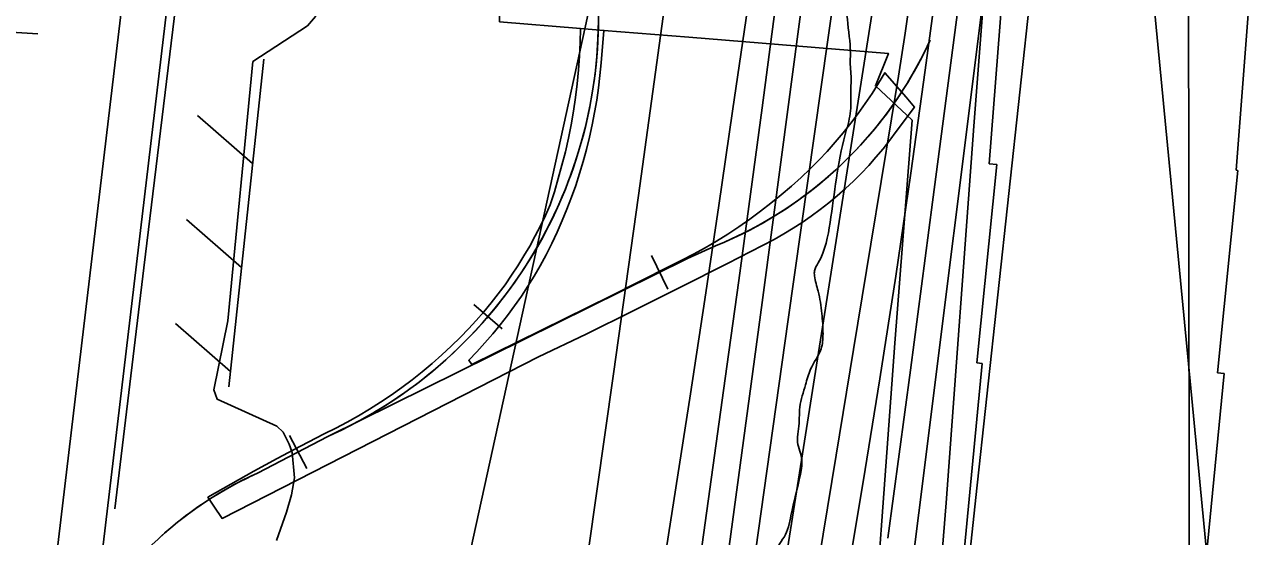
# Model space of a CAD drawing. Extents: x 3297716 to 3335574, y 688621 to 713991.
# Drawn here: x 3322074 to 3322894, y 704018 to 704360 of the extents above; entities that cross this region are included whole.
import ezdxf

# ---------------------------------------------------------------- set-up
doc = ezdxf.new("R2010")
doc.units = 0
for name, color, linetype in [('V-BRDG-OTLN', 7, 'Continuous'), ('V-CHAN-DOCK', 7, 'Continuous'), ('V-FLOD-BASE', 7, 'Continuous'), ('V-GRID-MAJR', 7, 'Continuous'), ('V-LEVE-TOET', 7, 'Continuous'), ('V-RAIL-TRAK', 7, 'Continuous'), ('V-RIVR-EDGE', 7, 'Continuous'), ('V-RRAP-FSHR', 7, 'Continuous'), ('V-RRAP-RVMT', 7, 'Continuous'), ('V-SURV-LINE', 7, 'Continuous'), ('V-TOPO-DPTH', 7, 'Continuous'), ('V-TOPO-MAJR', 7, 'Continuous'), ('V-TOPO-MINR', 7, 'Continuous'), ('V-TOPO-WATR', 7, 'Continuous')]:
    doc.layers.add(name, color=color, linetype=linetype)

msp = doc.modelspace()

# ---------------------------------------------------------------- linework, layer by layer
at = {"layer": 'V-BRDG-OTLN'}
for points in [[(3322431.25, 704257.36), (3322433.7, 704266.29), (3322435.94, 704275.27), (3322437.95, 704284.29), (3322439.75, 704293.37), (3322441.33, 704302.49), (3322442.69, 704311.64), (3322443.83, 704320.82), (3322444.75, 704330.03), (3322445.45, 704339.25), (3322445.92, 704348.49), (3322446.17, 704357.74), (3322456.49, 704356.89), (3322461.77, 704356.46), (3322459.83, 704334.76), (3322459.06, 704326.4), (3322458.08, 704318.06), (3322456.9, 704309.74), (3322455.5, 704301.46), (3322453.9, 704293.22), (3322452.1, 704285.02), (3322450.09, 704276.86), (3322447.88, 704268.76), (3322445.46, 704260.71), (3322442.85, 704252.73), (3322440.04, 704244.82), (3322437.04, 704236.97), (3322433.83, 704229.21)], [(3322433.83, 704229.21), (3322430.44, 704221.53), (3322426.86, 704213.93), (3322423.08, 704206.43), (3322419.13, 704199.02), (3322415.12, 704192.15), (3322410.93, 704185.39), (3322406.56, 704178.75), (3322402.02, 704172.22), (3322397.31, 704165.81), (3322392.43, 704159.53), (3322387.38, 704153.38), (3322382.18, 704147.37), (3322376.82, 704141.49), (3322371.31, 704135.77), (3322373.35, 704133.06), (3322466.66, 704178.91), (3322505.88, 704198.75), (3322513.84, 704202.66), (3322521.69, 704206.77), (3322529.45, 704211.08), (3322537.09, 704215.58), (3322544.61, 704220.26), (3322552.02, 704225.14), (3322559.31, 704230.2), (3322566.46, 704235.44), (3322573.48, 704240.85), (3322580.37, 704246.44), (3322587.11, 704252.2), (3322593.71, 704258.12), (3322599.62, 704263.78), (3322605.38, 704269.59), (3322610.98, 704275.56), (3322616.41, 704281.67), (3322621.69, 704287.92), (3322626.79, 704294.32), (3322631.72, 704300.84), (3322636.47, 704307.5), (3322641.04, 704314.28), (3322645.43, 704321.18), (3322649.64, 704328.2), (3322663.8, 704311.81), (3322669.4, 704305.24), (3322657.28, 704288.92), (3322652.92, 704283.03), (3322648.39, 704277.26), (3322643.69, 704271.64), (3322638.82, 704266.16), (3322633.79, 704260.83), (3322628.6, 704255.65), (3322623.26, 704250.63), (3322617.77, 704245.78), (3322612.13, 704241.09), (3322606.36, 704236.57), (3322600.45, 704232.23), (3322594.42, 704228.07), (3322588.26, 704224.09), (3322581.99, 704220.3), (3322575.61, 704216.7), (3322544.29, 704200.56), (3322512.89, 704184.63), (3322481.37, 704168.89), (3322449.76, 704153.35), (3322418.06, 704138.02), (3322206.43, 704029.94), (3322200.88, 704038.18), (3322196.87, 704044.13), (3322212.24, 704052.93), (3322227.7, 704061.57), (3322243.25, 704070.05), (3322258.89, 704078.36), (3322274.61, 704086.52), (3322282.36, 704090.35), (3322290.01, 704094.39), (3322297.55, 704098.64), (3322304.97, 704103.07), (3322312.27, 704107.7), (3322319.45, 704112.53), (3322326.5, 704117.54), (3322333.41, 704122.73), (3322340.19, 704128.1), (3322346.82, 704133.66), (3322353.31, 704139.38), (3322359.64, 704145.27), (3322365.81, 704151.33), (3322371.17, 704156.81), (3322376.39, 704162.45), (3322381.44, 704168.22), (3322386.34, 704174.13), (3322391.07, 704180.17), (3322395.63, 704186.34), (3322400.02, 704192.63), (3322404.24, 704199.04), (3322408.28, 704205.57), (3322412.14, 704212.2), (3322415.82, 704218.94), (3322419.31, 704225.77), (3322422.61, 704232.7), (3322425.71, 704239.71), (3322428.59, 704248.51), (3322431.25, 704257.36)]]:
    msp.add_lwpolyline(points, dxfattribs=at)
at = {"layer": 'V-CHAN-DOCK'}
for points in [[(3322840.44, 705635.09), (3322803.01, 705378.72), (3322789.93, 705278.35), (3322781.55, 705184.79), (3322764.95, 704967.15), (3322748.21, 704777.97), (3322725.11, 704501.34), (3322709.15, 704292.52), (3322690.67, 704040.31), (3322678.49, 703891.14)], [(3322637.81, 703894.34), (3322656.28, 704147.23), (3322667.78, 704296.39), (3322643.28, 704319.32), (3322651.98, 704341.05), (3322518.42, 704351.95), (3322461.77, 704356.46), (3322446.17, 704357.74), (3322391.93, 704362.23), (3322392.49, 704387.31), (3322244.69, 704398.82), (3322247.23, 704434.75), (3322357.07, 704425.78), (3322394.26, 704443.57), (3322395.67, 704460.44), (3322294.76, 704468.16), (3322326.14, 704830.9)]]:
    msp.add_lwpolyline(points, dxfattribs=at)
at = {"layer": 'V-FLOD-BASE'}
msp.add_lwpolyline([(3322134.72, 704036.49), (3322154, 704197.71), (3322177.39, 704390.42)], dxfattribs=at)
at = {"layer": 'V-GRID-MAJR'}
msp.add_spline([(3322864.78, 694020.83), (3322861.26, 697048.55), (3322854.2, 703110.13), (3322847.15, 709171.74), (3322843.62, 712205.6)], degree=3, dxfattribs=at)
at = {"layer": 'V-LEVE-TOET'}
msp.add_lwpolyline([(3322255.65, 704530.62), (3322258.14, 704519.52), (3322262.31, 704510.7), (3322270.06, 704498.56), (3322273.8, 704485), (3322276.65, 704463.56), (3322274.73, 704430.78), (3322269.59, 704370.44), (3322268.94, 704365.69), (3322263.54, 704359.56), (3322227.06, 704335.67), (3322210.25, 704162.09), (3322200.97, 704115.95), (3322203.04, 704109.86), (3322243.11, 704091.75), (3322247.19, 704087.7), (3322251.3, 704079.59), (3322253.36, 704074.18), (3322254.79, 704057.24), (3322252.81, 704045.71), (3322249.48, 704034.17), (3322242.79, 704015.17)], dxfattribs=at)
at = {"layer": 'V-RAIL-TRAK'}
for points in [[(3322277.01, 704084.73), (3322281.36, 704086.72), (3322286.18, 704089.04), (3322290.96, 704091.44), (3322295.71, 704093.91), (3322300.42, 704096.49), (3322305.1, 704099.14), (3322309.7, 704101.87), (3322314.27, 704104.67), (3322318.77, 704107.58), (3322323.24, 704110.54), (3322327.64, 704113.57), (3322332, 704116.69), (3322336.3, 704119.89), (3322340.56, 704123.18), (3322344.75, 704126.5), (3322348.87, 704129.94), (3322352.93, 704133.43), (3322356.96, 704136.99), (3322360.88, 704140.59), (3322364.77, 704144.32), (3322368.6, 704148.08), (3322372.32, 704151.92), (3322376.02, 704155.78), (3322379.64, 704159.77), (3322383.17, 704163.78), (3322386.63, 704167.85), (3322390.06, 704172), (3322393.36, 704176.21), (3322396.62, 704180.45), (3322399.79, 704184.77), (3322402.92, 704189.16), (3322405.93, 704193.56), (3322408.87, 704198.05), (3322411.75, 704202.57), (3322414.56, 704207.14), (3322417.24, 704211.77), (3322419.89, 704216.45), (3322422.45, 704221.16), (3322424.91, 704225.93), (3322427.27, 704230.72), (3322429.57, 704235.56), (3322431.8, 704240.43), (3322433.91, 704245.36), (3322435.96, 704250.31), (3322437.91, 704255.31), (3322439.79, 704260.34), (3322441.55, 704265.39), (3322443.25, 704270.47), (3322444.85, 704275.58), (3322446.36, 704280.73), (3322447.77, 704285.89), (3322449.12, 704291.09), (3322450.35, 704296.29), (3322451.51, 704301.55), (3322452.55, 704306.79), (3322453.52, 704312.07), (3322454.41, 704317.33), (3322455.19, 704322.66), (3322455.86, 704327.97), (3322456.46, 704333.28), (3322456.97, 704338.64), (3322457.38, 704343.96), (3322457.71, 704349.31), (3322457.91, 704354.69), (3322458.05, 704360.02), (3322458.09, 704365.38)], [(3322083.13, 704354.23), (3322058.18, 704355.77)], [(3322602.52, 704250.99), (3322606.17, 704253.94), (3322609.77, 704256.97), (3322613.33, 704260.04), (3322616.81, 704263.19), (3322620.25, 704266.38), (3322623.62, 704269.63), (3322626.94, 704272.96), (3322630.19, 704276.32), (3322633.42, 704279.76), (3322636.54, 704283.24), (3322639.64, 704286.79), (3322642.65, 704290.39), (3322645.61, 704294.03), (3322648.5, 704297.71), (3322651.34, 704301.47), (3322654.08, 704305.27), (3322656.77, 704309.1), (3322659.41, 704313.01), (3322661.97, 704316.93), (3322664.46, 704320.9), (3322666.87, 704324.95), (3322669.22, 704328.99), (3322671.51, 704333.09), (3322673.7, 704337.26), (3322675.84, 704341.43), (3322677.91, 704345.63), (3322679.89, 704349.9)], [(3322165.41, 704017.88), (3322168.62, 704020.73), (3322171.9, 704023.56), (3322175.21, 704026.3), (3322178.57, 704029), (3322181.96, 704031.63), (3322185.43, 704034.22), (3322188.93, 704036.72), (3322192.46, 704039.17), (3322196.06, 704041.58), (3322199.66, 704043.91), (3322203.32, 704046.18), (3322207.05, 704048.37), (3322210.77, 704050.5), (3322214.55, 704052.58), (3322218.38, 704054.58), (3322222.22, 704056.52), (3322226.08, 704058.4), (3322230.01, 704060.2), (3322277.01, 704084.73), (3322517.72, 704203.88), (3322536.35, 704212.36), (3322538.01, 704213.03), (3322542.32, 704214.88), (3322546.61, 704216.76), (3322550.86, 704218.76), (3322555.1, 704220.81), (3322559.27, 704222.93), (3322563.41, 704225.15), (3322567.52, 704227.41), (3322571.6, 704229.75), (3322575.61, 704232.18), (3322579.61, 704234.67), (3322583.55, 704237.21), (3322587.44, 704239.84), (3322591.27, 704242.53), (3322595.07, 704245.29), (3322598.83, 704248.09), (3322602.52, 704250.99)], [(3322230.01, 704060.2), (3322277.01, 704084.73), (3322517.72, 704203.88), (3322536.35, 704212.36)], [(3322493.47, 704205.82), (3322504.57, 704183.42)], [(3322374.69, 704173.1), (3322393.72, 704156.89)], [(3322251.47, 704085.5), (3322263.04, 704063.34)]]:
    msp.add_lwpolyline(points, dxfattribs=at)
for centre, radius, start, end in [((3322151, 704364.76), 307.08, 294.22721, 4.11784), ((3322435.22, 704461.57), 268.95, 292.08865, 335.46847), ((3322331.34, 703835.1), 246.85, 114.2362, 135.47481)]:
    msp.add_arc(centre, radius, start, end, dxfattribs=at)
at = {"layer": 'V-RIVR-EDGE'}
msp.add_spline([(3322623.54, 704407.88), (3322623.35, 704386.27), (3322624.54, 704363.89), (3322626.55, 704341.09), (3322626.53, 704333.62), (3322626.93, 704327.41), (3322626.9, 704314.97), (3322626.45, 704300.88), (3322623.1, 704286.8), (3322613.01, 704227.96), (3322605.07, 704201.04), (3322602.57, 704195.66), (3322602.56, 704192.34), (3322605.02, 704181.98), (3322607.47, 704167.05), (3322608.26, 704153.37), (3322607, 704143.42), (3322599.92, 704129.76), (3322596.58, 704119.41), (3322592.81, 704104.5), (3322591.94, 704089.99), (3322591.1, 704082.53), (3322593.97, 704070.51), (3322593.11, 704059.32), (3322586.83, 704031.98), (3322582.23, 704017.48), (3322578.49, 704011.69), (3322577.22, 704002.99), (3322573.84, 703976.88), (3322572.13, 703956.16), (3322572.51, 703941.66), (3322572.49, 703933.37), (3322576.16, 703910.98), (3322575.74, 703908.07), (3322572.4, 703896.89), (3322569.06, 703887.37), (3322563.65, 703879.51), (3322559.9, 703872.47), (3322560.72, 703865.42), (3322561.53, 703858.37), (3322561.51, 703850.08), (3322564.79, 703837.64), (3322566.85, 703831), (3322567.23, 703816.91), (3322563.05, 703802.41), (3322555.12, 703780.05), (3322546.37, 703763.08), (3322541.79, 703756.46), (3322540.54, 703753.14), (3322539.28, 703744.03), (3322540.49, 703729.93), (3322542.1, 703711.69), (3322539.99, 703698.85), (3322527.49, 703670.69), (3322519.16, 703653.72), (3322513.33, 703641.72), (3322507.49, 703627.22), (3322505.82, 703622.25), (3322503.72, 703613.14), (3322501.61, 703599.05), (3322500.73, 703578.33), (3322499.45, 703561.34), (3322496.93, 703550.16), (3322490.68, 703535.25), (3322486.1, 703526.97), (3322484.01, 703518.27), (3322483.17, 703513.3), (3322485.21, 703502.1), (3322488.07, 703485.1), (3322488.88, 703476.4), (3322487.21, 703471.01), (3322483.45, 703459), (3322479.25, 703436.63), (3322474.22, 703417.16), (3322465.03, 703385.27), (3322454.56, 703343.85), (3322448.31, 703328.53), (3322443.74, 703324.39), (3322439.59, 703323.16), (3322438.34, 703321.51), (3322439.58, 703318.19), (3322443.71, 703312.37), (3322444.93, 703302.01), (3322441.58, 703290.41), (3322437.01, 703284.2), (3322430.36, 703278.42), (3322425.17, 703273.87), (3322422.25, 703266.83), (3322420.55, 703251.09), (3322422.19, 703244.04), (3322423.41, 703234.09), (3322422.98, 703228.28), (3322425.05, 703225.79), (3322428.77, 703221.22), (3322429.58, 703215.83), (3322428.32, 703209.62), (3322423.74, 703200.51), (3322417.92, 703191.41), (3322413.34, 703182.71), (3322412.91, 703176.91), (3322416.62, 703171.1), (3322419.92, 703164.05), (3322420.74, 703157.83), (3322420.73, 703155.34), (3322419.45, 703139.18), (3322414, 703115.57), (3322412.72, 703101.89), (3322408.94, 703082.84), (3322402.67, 703060.05), (3322402.59, 703026.9), (3322402.54, 703006.17), (3322407.45, 702980.46), (3322407.81, 702957.25), (3322401.9, 702917.47), (3322394.33, 702871.48)], degree=3, dxfattribs=at)
at = {"layer": 'V-RRAP-FSHR'}
for p, q in [((3322226.8, 704267.55), (3322189.99, 704299.63)), ((3322219.39, 704197.94), (3322182.58, 704230.02)), ((3322211.98, 704128.33), (3322175.17, 704160.42))]:
    msp.add_line(p, q, dxfattribs=at)
msp.add_lwpolyline([(3322234.21, 704337.15), (3322210.9, 704118.09)], dxfattribs=at)
at = {"layer": 'V-RRAP-RVMT'}
for p, q in [((3322730.35, 704407.58), (3322719.39, 704267.26)), ((3322884.47, 704262.9), (3322894.14, 704387.03)), ((3322724.59, 704266.8), (3322711.16, 704133.97)), ((3322719.39, 704267.26), (3322724.59, 704266.8)), ((3322872.03, 704127.45), (3322885.72, 704262.76)), ((3322885.72, 704262.76), (3322884.47, 704262.9)), ((3322714.61, 704133.58), (3322702.88, 704010.37)), ((3322711.16, 704133.97), (3322714.61, 704133.58)), ((3322876.44, 704127), (3322872.03, 704127.45)), ((3322864.57, 704003.28), (3322876.44, 704127))]:
    msp.add_line(p, q, dxfattribs=at)
at = {"layer": 'V-SURV-LINE'}
for points in [[(3322004.7, 703240.34), (3322154.92, 704504.36)], [(3322184.71, 704500.8), (3322034.49, 703236.78)]]:
    msp.add_lwpolyline(points, dxfattribs=at)
at = {"layer": 'V-TOPO-DPTH'}
for points in [[(3322715.99, 706018.68), (3322691.1, 705385.14), (3322690.21, 705364.4), (3322689.23, 705343.66), (3322688.11, 705322.92), (3322686.9, 705302.2), (3322686.87, 705301.8), (3322685.54, 705281.28), (3322684.14, 705260.76), (3322682.63, 705240.25), (3322681.05, 705219.75), (3322679.35, 705199.26), (3322677.57, 705178.77), (3322675.68, 705158.29), (3322673.7, 705137.83), (3322611.71, 704516.1), (3322609.62, 704496.19), (3322607.41, 704476.3), (3322605, 704456.43), (3322602.46, 704436.58), (3322580.99, 704275.03), (3322567.57, 704174.42), (3322554.07, 704073.83), (3322540.47, 703973.24)], [(3322890.97, 703733.94), (3322825.64, 704414.54), (3322825.74, 704435.1), (3322826, 704455.67), (3322826.5, 704476.23), (3322827.17, 704496.79), (3322839.36, 704814.35), (3322842.19, 704887.53), (3322845.05, 704960.71), (3322847.96, 705033.89), (3322850.9, 705107.06), (3322854.15, 705187.11), (3322855.35, 705220.27), (3322856.37, 705253.42), (3322857.11, 705286.59), (3322857.67, 705319.76), (3322864.67, 705872.34)], [(3322890.97, 703733.94), (3322825.64, 704414.54), (3322825.74, 704435.1), (3322826, 704455.67), (3322826.5, 704476.23), (3322827.17, 704496.79), (3322839.36, 704814.35), (3322842.19, 704887.53), (3322845.05, 704960.71), (3322847.96, 705033.89), (3322850.9, 705107.06), (3322854.15, 705187.11), (3322855.35, 705220.27), (3322856.37, 705253.42), (3322857.11, 705286.59), (3322857.67, 705319.76), (3322864.67, 705872.34)], [(3322570.78, 703921.88), (3322649.65, 704422.42), (3322653.43, 704447.01), (3322657.08, 704471.61), (3322660.54, 704496.25), (3322663.88, 704520.9), (3322666.94, 704545.59), (3322669.77, 704570.3), (3322672.25, 704595.04), (3322674.49, 704619.82), (3322724.7, 705221.83), (3322726.15, 705240.37), (3322727.47, 705258.92), (3322728.6, 705277.48), (3322729.61, 705296.05), (3322751.94, 705754.28)], [(3322570.78, 703921.88), (3322649.65, 704422.42), (3322653.43, 704447.01), (3322657.08, 704471.61), (3322660.54, 704496.25), (3322663.88, 704520.9), (3322666.94, 704545.59), (3322669.77, 704570.3), (3322672.25, 704595.04), (3322674.49, 704619.82), (3322724.7, 705221.83), (3322726.15, 705240.37), (3322727.47, 705258.92), (3322728.6, 705277.48), (3322729.61, 705296.05), (3322751.94, 705754.28)], [(3322698.74, 703933.42), (3322710.41, 704044.01), (3322754.57, 704451.08), (3322755.18, 704456.67), (3322755.8, 704462.27), (3322756.43, 704467.86), (3322757.06, 704473.46), (3322763.36, 704528.51), (3322767.03, 704561.64), (3322770.52, 704594.79), (3322773.75, 704627.96), (3322776.81, 704661.15), (3322825.8, 705216.03), (3322827.33, 705235.32), (3322828.62, 705254.62), (3322829.56, 705273.94), (3322830.26, 705293.27), (3322837.39, 705553.78), (3322839.56, 705638.27)], [(3322839.56, 705638.27), (3322837.39, 705553.78), (3322830.26, 705293.27), (3322829.56, 705273.94), (3322828.62, 705254.62), (3322827.33, 705235.32), (3322825.8, 705216.03), (3322776.81, 704661.15), (3322773.75, 704627.96), (3322770.52, 704594.79), (3322767.03, 704561.64), (3322763.36, 704528.51), (3322757.06, 704473.46), (3322756.43, 704467.86), (3322755.8, 704462.27), (3322755.18, 704456.67), (3322754.57, 704451.08), (3322710.41, 704044.01), (3322698.74, 703933.42)], [(3322819.94, 705626.64), (3322818.75, 705564.76), (3322817.41, 705502.87), (3322815.87, 705441), (3322814.18, 705379.12), (3322811.19, 705275.46), (3322810.81, 705265.42), (3322810.31, 705255.39), (3322809.62, 705245.38), (3322808.81, 705235.36), (3322795.64, 705088.98), (3322787.79, 705005.82), (3322779.47, 704922.71), (3322770.44, 704839.67), (3322760.94, 704756.68), (3322733.25, 704523.75), (3322729.73, 704494.41), (3322726.18, 704465.07), (3322722.58, 704435.74), (3322718.94, 704406.41), (3322672.36, 704033.61), (3322658.75, 703925.7)], [(3322819.94, 705626.64), (3322818.75, 705564.76), (3322817.41, 705502.87), (3322815.87, 705441), (3322814.18, 705379.12), (3322811.19, 705275.46), (3322810.81, 705265.42), (3322810.31, 705255.39), (3322809.62, 705245.38), (3322808.81, 705235.36), (3322795.64, 705088.98), (3322787.79, 705005.82), (3322779.47, 704922.71), (3322770.44, 704839.67), (3322760.94, 704756.68), (3322733.25, 704523.75), (3322729.73, 704494.41), (3322726.18, 704465.07), (3322722.58, 704435.74), (3322718.94, 704406.41), (3322672.36, 704033.61), (3322658.75, 703925.7)], [(3322561.54, 703614), (3322635.09, 704054.57), (3322646.23, 704123.31), (3322656.95, 704192.11), (3322667.02, 704261), (3322676.67, 704329.96), (3322691.57, 704440.23), (3322693.42, 704454.11), (3322695.24, 704467.99), (3322697.01, 704481.89), (3322698.75, 704495.78), (3322788.35, 705220.18)], [(3322788.35, 705220.18), (3322698.75, 704495.78), (3322697.01, 704481.89), (3322695.24, 704467.99), (3322693.42, 704454.11), (3322691.57, 704440.23), (3322676.67, 704329.96), (3322667.02, 704261), (3322656.95, 704192.11), (3322646.23, 704123.31), (3322635.09, 704054.57), (3322561.54, 703614)]]:
    msp.add_lwpolyline(points, dxfattribs=at)
at = {"layer": 'V-TOPO-MAJR'}
msp.add_lwpolyline([(3322633.55, 705997.28), (3322604.53, 705415.74), (3322603.2, 705390.53), (3322601.76, 705365.32), (3322600.17, 705340.12), (3322598.47, 705314.93), (3322595.22, 705268.75), (3322594.92, 705264.55), (3322594.59, 705260.35), (3322591.6, 705222.46), (3322589.86, 705201.42), (3322588.03, 705180.39), (3322586.06, 705159.37), (3322584, 705138.37), (3322522.64, 704534.06), (3322520.01, 704509.43), (3322517.21, 704484.82), (3322514.14, 704460.25), (3322510.91, 704435.69), (3322484.9, 704246.01), (3322468.24, 704126.66), (3322451.2, 704007.38)], dxfattribs=at)
at = {"layer": 'V-TOPO-MINR'}
for points in [[(3322715.99, 706018.68), (3322691.1, 705385.14), (3322690.21, 705364.4), (3322689.23, 705343.66), (3322688.11, 705322.92), (3322686.9, 705302.2), (3322686.87, 705301.8), (3322685.54, 705281.28), (3322684.14, 705260.76), (3322682.63, 705240.25), (3322681.05, 705219.75), (3322679.35, 705199.26), (3322677.57, 705178.77), (3322675.68, 705158.29), (3322673.7, 705137.83), (3322611.71, 704516.1), (3322609.62, 704496.19), (3322607.41, 704476.3), (3322605, 704456.43), (3322602.46, 704436.58), (3322580.99, 704275.03), (3322567.57, 704174.42), (3322554.07, 704073.83), (3322540.47, 703973.24)], [(3322816.55, 705998.05), (3322806.54, 705457.04), (3322805.86, 705423.49), (3322805.11, 705389.94), (3322804.24, 705356.4), (3322803.31, 705322.85), (3322801.64, 705266.56), (3322801.43, 705261.17), (3322801.16, 705255.78), (3322800.78, 705250.4), (3322800.35, 705245.02), (3322793.31, 705167.62), (3322789.11, 705123.56), (3322784.64, 705079.53), (3322779.78, 705035.55), (3322774.65, 704991.59), (3322716.26, 704509.94), (3322713.59, 704488.22), (3322710.89, 704466.52), (3322708.12, 704444.82), (3322705.31, 704423.12), (3322681.55, 704241.57), (3322666.68, 704129.13), (3322651.61, 704016.71)], [(3322890.97, 703733.94), (3322825.64, 704414.54), (3322825.74, 704435.1), (3322826, 704455.67), (3322826.5, 704476.23), (3322827.17, 704496.79), (3322839.36, 704814.35), (3322842.19, 704887.53), (3322845.05, 704960.71), (3322847.96, 705033.89), (3322850.9, 705107.06), (3322854.15, 705187.11), (3322855.35, 705220.27), (3322856.37, 705253.42), (3322857.11, 705286.59), (3322857.67, 705319.76), (3322864.67, 705872.34)], [(3322683.67, 705667.25), (3322677.73, 705570.11), (3322671.28, 705472.99), (3322661.03, 705327.53), (3322658.71, 705294.73), (3322656.36, 705261.94), (3322653.97, 705229.15), (3322651.56, 705196.36), (3322639.54, 705033.93), (3322632.37, 704941.17), (3322624.8, 704848.45), (3322616.62, 704755.78), (3322608.03, 704663.14), (3322592.4, 704500.29), (3322591.27, 704489.11), (3322590.06, 704477.94), (3322588.74, 704466.78), (3322587.34, 704455.63), (3322575.16, 704362.42), (3322567.54, 704304.68), (3322559.83, 704246.96), (3322551.99, 704189.25), (3322544.05, 704131.56), (3322448.77, 703444.56)], [(3322839.56, 705638.27), (3322837.39, 705553.78), (3322830.26, 705293.27), (3322829.56, 705273.94), (3322828.62, 705254.62), (3322827.33, 705235.32), (3322825.8, 705216.03), (3322776.81, 704661.15), (3322773.75, 704627.96), (3322770.52, 704594.79), (3322767.03, 704561.64), (3322763.36, 704528.51), (3322757.06, 704473.46), (3322756.43, 704467.86), (3322755.8, 704462.27), (3322755.18, 704456.67), (3322754.57, 704451.08), (3322710.41, 704044.01), (3322698.74, 703933.42)], [(3322819.94, 705626.64), (3322818.75, 705564.76), (3322817.41, 705502.87), (3322815.87, 705441), (3322814.18, 705379.12), (3322811.19, 705275.46), (3322810.81, 705265.42), (3322810.31, 705255.39), (3322809.62, 705245.38), (3322808.81, 705235.36), (3322795.64, 705088.98), (3322787.79, 705005.82), (3322779.47, 704922.71), (3322770.44, 704839.67), (3322760.94, 704756.68), (3322733.25, 704523.75), (3322729.73, 704494.41), (3322726.18, 704465.07), (3322722.58, 704435.74), (3322718.94, 704406.41), (3322672.36, 704033.61), (3322658.75, 703925.7)], [(3322723.77, 705611.46), (3322721.06, 705541.1), (3322717.87, 705470.76), (3322714.35, 705400.43), (3322707.71, 705276), (3322707.24, 705267.89), (3322706.73, 705259.8), (3322706.16, 705251.7), (3322705.54, 705243.61), (3322694.05, 705100.7), (3322687.29, 705021.19), (3322680.03, 704941.73), (3322672.04, 704862.34), (3322663.56, 704782.99), (3322635.91, 704535.34), (3322632.36, 704504.81), (3322628.63, 704474.3), (3322624.63, 704443.83), (3322620.45, 704413.38), (3322584.71, 704161.57), (3322566.83, 704034.54), (3322549.15, 703907.47)], [(3322448.57, 705229.6), (3322471.7, 704648.25), (3322473.13, 704619.54), (3322474.07, 704590.8), (3322474.79, 704555.43), (3322474.85, 704544.36), (3322474.68, 704533.29), (3322474.17, 704522.24), (3322473.44, 704511.2), (3322471.92, 704492.45), (3322471.61, 704489.12), (3322471.42, 704487.46), (3322471.21, 704485.8), (3322469.41, 704472.24), (3322468.26, 704463.81), (3322467.05, 704455.39), (3322465.76, 704446.98), (3322464.42, 704438.57), (3322460.29, 704413.33), (3322456.48, 704392.39), (3322256.01, 703476.58)], [(3322788.35, 705220.18), (3322698.75, 704495.78), (3322697.01, 704481.89), (3322695.24, 704467.99), (3322693.42, 704454.11), (3322691.57, 704440.23), (3322676.67, 704329.96), (3322667.02, 704261), (3322656.95, 704192.11), (3322646.23, 704123.31), (3322635.09, 704054.57), (3322561.54, 703614)], [(3322624.24, 705201.09), (3322582.55, 704595.01), (3322581.16, 704575.75), (3322579.68, 704556.5), (3322578.05, 704537.26), (3322576.34, 704518.02), (3322573.23, 704484.46), (3322572.99, 704482.02), (3322572.45, 704477.13), (3322572.14, 704474.69), (3322569.46, 704454), (3322567.78, 704441.22), (3322566.05, 704428.44), (3322564.26, 704415.67), (3322562.44, 704402.91), (3322547.83, 704302.38), (3322538.57, 704239.37), (3322529.19, 704176.37), (3322519.6, 704113.41), (3322509.89, 704050.47), (3322452.6, 703683.19)], [(3322751.87, 705190.7), (3322729.1, 704931.92), (3322721.96, 704854.73), (3322714.36, 704777.59), (3322706.06, 704700.52), (3322697.29, 704623.49), (3322680.45, 704481.13), (3322679.74, 704475.33), (3322679.02, 704469.53), (3322678.27, 704463.73), (3322677.5, 704457.93), (3322671.29, 704412.02), (3322667.28, 704383.29), (3322663.1, 704354.58), (3322658.68, 704325.91), (3322654.1, 704297.27), (3322640.32, 704213.45), (3322628.72, 704142.92), (3322617.1, 704072.39), (3322605.46, 704001.86)]]:
    msp.add_lwpolyline(points, dxfattribs=at)
at = {"layer": 'V-TOPO-WATR'}
msp.add_lwpolyline([(3322751.94, 705754.28), (3322729.61, 705296.05), (3322728.6, 705277.48), (3322727.47, 705258.92), (3322726.15, 705240.37), (3322724.7, 705221.83), (3322674.49, 704619.82), (3322672.25, 704595.04), (3322669.77, 704570.3), (3322666.94, 704545.59), (3322663.88, 704520.9), (3322660.54, 704496.25), (3322657.08, 704471.61), (3322653.43, 704447.01), (3322649.65, 704422.42), (3322570.78, 703921.88)], dxfattribs=at)

doc.saveas('drawing.dxf')
